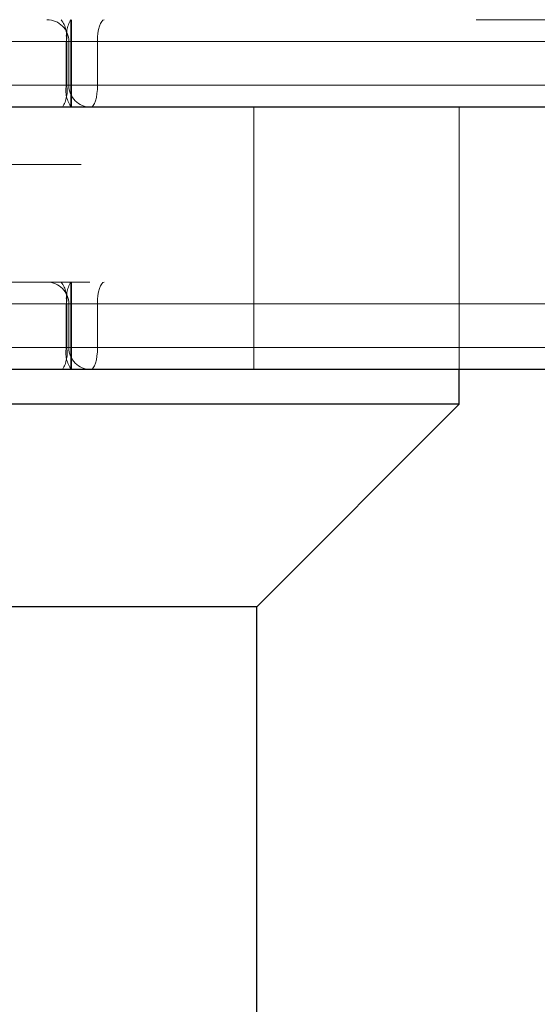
# Model space of a CAD drawing. Header units: inches. Extents: x 1907 to 2452, y -210 to -54.
# Tile 573 of 656: x 1946.2656 to 1946.3589, y -84.1988 to -84.0215. Entities that reach past the tile are written whole.
import ezdxf

# ---------------------------------------------------------------- set-up
doc = ezdxf.new("R2010")
doc.units = ezdxf.units.IN
doc.header["$LTSCALE"] = 0.5
doc.header["$MEASUREMENT"] = 0
doc.linetypes.add('HIDDEN', pattern=[0.22499999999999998, 0.15, -0.075])
doc.layers.add('APP-M-S', color=30, linetype='Continuous')

msp = doc.modelspace()

# ---------------------------------------------------------------- linework, layer by layer
at = {"layer": 'APP-M-S', "linetype": 'HIDDEN', "lineweight": 18}
for p, q in [((1946.44786797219, -84.02145272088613), (1946.171211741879, -84.02145272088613)), ((1946.274877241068, -84.02145272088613), (1946.274877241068, -84.02538972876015)), ((1946.274877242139, -84.02538972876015), (1946.274877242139, -84.02145272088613)), ((1946.274877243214, -84.02145272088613), (1946.274877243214, -84.02538972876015)), ((1946.274970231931, -84.02538972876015), (1946.274970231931, -84.02145272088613)), ((1946.274970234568, -84.02145272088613), (1946.274970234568, -84.02538972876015)), ((1946.274970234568, -84.02538972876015), (1946.274970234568, -84.02145272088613)), ((1946.280011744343, -84.02260584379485), (1946.279859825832, -84.02320244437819)), ((1946.279859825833, -84.02320244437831), (1946.280011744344, -84.022605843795)), ((1946.280196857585, -84.02211622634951), (1946.280011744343, -84.02260584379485)), ((1946.280011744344, -84.022605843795), (1946.280196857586, -84.0221162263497)), ((1946.280408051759, -84.02175240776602), (1946.280196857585, -84.02211622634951)), ((1946.280196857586, -84.0221162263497), (1946.28040805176, -84.02175240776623)), ((1946.280637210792, -84.02152836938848), (1946.280408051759, -84.02175240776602)), ((1946.28040805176, -84.02175240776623), (1946.280637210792, -84.0215283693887)), ((1946.28087552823, -84.02145272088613), (1946.280637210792, -84.02152836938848)), ((1946.280637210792, -84.0215283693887), (1946.28087552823, -84.02145272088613)), ((1946.279677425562, -84.02462165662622), (1946.279653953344, -84.02538972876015)), ((1946.279653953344, -84.02538972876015), (1946.279677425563, -84.02462165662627)), ((1946.279746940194, -84.02388310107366), (1946.279677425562, -84.02462165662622)), ((1946.279677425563, -84.02462165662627), (1946.279746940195, -84.02388310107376)), ((1946.279859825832, -84.02320244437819), (1946.279746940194, -84.02388310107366)), ((1946.279746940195, -84.02388310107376), (1946.279859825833, -84.02320244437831)), ((1946.478298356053, -84.02538972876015), (1946.171211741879, -84.02538972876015)), ((1946.453633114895, -84.02538972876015), (1946.171211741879, -84.02538972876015)), ((1946.479543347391, -84.02538972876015), (1946.172456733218, -84.02538972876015)), ((1946.172456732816, -84.02538972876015), (1946.47954334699, -84.02538972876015)), ((1946.211419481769, -84.02538972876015), (1946.478298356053, -84.02538972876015)), ((1946.211419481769, -84.02538972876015), (1946.438090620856, -84.02538972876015)), ((1946.241497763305, -84.02538972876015), (1946.274120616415, -84.02538972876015)), ((1946.274120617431, -84.02538972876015), (1946.241497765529, -84.02538972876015)), ((1946.241497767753, -84.02538972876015), (1946.274120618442, -84.02538972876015)), ((1946.24834320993, -84.02538972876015), (1946.274034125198, -84.02538972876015)), ((1946.274034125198, -84.02538972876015), (1946.24834320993, -84.02538972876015)), ((1946.274034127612, -84.02538972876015), (1946.248343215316, -84.02538972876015)), ((1946.274970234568, -84.02538972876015), (1946.274034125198, -84.02538972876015)), ((1946.274034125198, -84.03326374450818), (1946.274034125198, -84.02538972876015)), ((1946.274034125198, -84.03326374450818), (1946.274034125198, -84.02538972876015)), ((1946.274034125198, -84.02538972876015), (1946.274970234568, -84.02538972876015)), ((1946.274034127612, -84.03326374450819), (1946.274034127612, -84.02538972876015)), ((1946.274034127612, -84.02538972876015), (1946.274970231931, -84.02538972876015)), ((1946.274877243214, -84.02538972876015), (1946.274120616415, -84.02538972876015)), ((1946.274120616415, -84.02538972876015), (1946.274120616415, -84.03326374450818)), ((1946.274120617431, -84.02538972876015), (1946.274877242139, -84.02538972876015)), ((1946.274120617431, -84.02538972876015), (1946.274120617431, -84.03326374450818)), ((1946.274877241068, -84.02538972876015), (1946.274120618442, -84.02538972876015)), ((1946.274120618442, -84.02538972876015), (1946.274120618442, -84.03326374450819)), ((1946.279653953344, -84.02538972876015), (1946.274495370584, -84.02538972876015)), ((1946.274495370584, -84.03326374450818), (1946.274495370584, -84.02538972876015)), ((1946.274495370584, -84.02538972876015), (1946.279653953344, -84.02538972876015)), ((1946.274877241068, -84.02538972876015), (1946.374632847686, -84.02538972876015)), ((1946.274877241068, -84.02538972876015), (1946.274877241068, -84.03326374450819)), ((1946.374632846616, -84.02538972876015), (1946.274877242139, -84.02538972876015)), ((1946.274877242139, -84.02538972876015), (1946.274877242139, -84.03326374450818)), ((1946.274877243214, -84.02538972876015), (1946.374632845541, -84.02538972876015)), ((1946.274877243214, -84.02538972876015), (1946.274877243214, -84.03326374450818)), ((1946.274970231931, -84.03326374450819), (1946.274970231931, -84.02538972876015)), ((1946.374539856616, -84.02538972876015), (1946.274970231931, -84.02538972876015)), ((1946.274970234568, -84.02538972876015), (1946.374539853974, -84.02538972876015)), ((1946.274970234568, -84.03326374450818), (1946.274970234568, -84.02538972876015)), ((1946.274970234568, -84.03326374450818), (1946.274970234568, -84.02538972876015)), ((1946.374539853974, -84.02538972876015), (1946.274970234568, -84.02538972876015)), ((1946.279653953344, -84.02538972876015), (1946.443963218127, -84.02538972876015)), ((1946.279653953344, -84.03326374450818), (1946.279653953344, -84.02538972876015)), ((1946.443963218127, -84.02538972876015), (1946.279653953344, -84.02538972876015)), ((1946.279653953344, -84.03326374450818), (1946.279653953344, -84.02538972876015)), ((1946.478298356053, -84.03326374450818), (1946.171211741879, -84.03326374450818)), ((1946.470525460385, -84.03326374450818), (1946.171211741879, -84.03326374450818)), ((1946.479543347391, -84.03326374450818), (1946.172456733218, -84.03326374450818)), ((1946.172456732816, -84.03326374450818), (1946.47954334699, -84.03326374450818)), ((1946.211419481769, -84.03326374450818), (1946.478298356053, -84.03326374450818)), ((1946.211419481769, -84.03326374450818), (1946.438090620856, -84.03326374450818)), ((1946.241497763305, -84.03326374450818), (1946.274120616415, -84.03326374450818)), ((1946.274120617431, -84.03326374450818), (1946.241497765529, -84.03326374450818)), ((1946.241497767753, -84.03326374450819), (1946.274120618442, -84.03326374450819)), ((1946.24834320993, -84.03326374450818), (1946.274034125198, -84.03326374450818)), ((1946.274034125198, -84.03326374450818), (1946.24834320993, -84.03326374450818)), ((1946.274034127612, -84.03326374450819), (1946.248343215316, -84.03326374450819)), ((1946.274034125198, -84.03326374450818), (1946.274970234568, -84.03326374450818)), ((1946.274970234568, -84.03326374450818), (1946.274034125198, -84.03326374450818)), ((1946.274970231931, -84.03326374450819), (1946.274034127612, -84.03326374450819)), ((1946.274120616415, -84.03326374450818), (1946.274877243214, -84.03326374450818)), ((1946.274877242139, -84.03326374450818), (1946.274120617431, -84.03326374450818)), ((1946.274120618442, -84.03326374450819), (1946.274877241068, -84.03326374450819)), ((1946.274495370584, -84.03326374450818), (1946.279653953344, -84.03326374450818)), ((1946.279653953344, -84.03326374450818), (1946.274495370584, -84.03326374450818)), ((1946.274877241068, -84.03326374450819), (1946.274877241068, -84.0372007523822)), ((1946.274877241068, -84.03326374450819), (1946.374632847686, -84.03326374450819)), ((1946.274877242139, -84.03720075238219), (1946.274877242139, -84.03326374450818)), ((1946.374632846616, -84.03326374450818), (1946.274877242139, -84.03326374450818)), ((1946.274877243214, -84.03326374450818), (1946.274877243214, -84.03720075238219)), ((1946.274877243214, -84.03326374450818), (1946.374632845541, -84.03326374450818)), ((1946.274970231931, -84.0372007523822), (1946.274970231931, -84.03326374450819)), ((1946.374539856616, -84.03326374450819), (1946.274970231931, -84.03326374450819)), ((1946.274970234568, -84.03326374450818), (1946.374539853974, -84.03326374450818)), ((1946.274970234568, -84.03326374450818), (1946.274970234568, -84.03720075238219)), ((1946.274970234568, -84.03720075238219), (1946.274970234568, -84.03326374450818)), ((1946.374539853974, -84.03326374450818), (1946.274970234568, -84.03326374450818)), ((1946.279653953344, -84.03326374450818), (1946.279630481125, -84.03403181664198)), ((1946.279630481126, -84.0340318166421), (1946.279653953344, -84.03326374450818)), ((1946.279653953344, -84.03326374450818), (1946.443963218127, -84.03326374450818)), ((1946.443963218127, -84.03326374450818), (1946.279653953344, -84.03326374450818)), ((1946.279448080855, -84.03545102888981), (1946.279296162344, -84.03604762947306)), ((1946.279296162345, -84.03604762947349), (1946.279448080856, -84.03545102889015)), ((1946.279560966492, -84.03477037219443), (1946.279448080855, -84.03545102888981)), ((1946.279448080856, -84.03545102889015), (1946.279560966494, -84.03477037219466)), ((1946.279630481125, -84.03403181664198), (1946.279560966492, -84.03477037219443)), ((1946.279560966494, -84.03477037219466), (1946.279630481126, -84.0340318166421)), ((1946.278670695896, -84.03712510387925), (1946.278432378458, -84.03720075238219)), ((1946.278432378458, -84.03720075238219), (1946.278670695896, -84.03712510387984)), ((1946.278899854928, -84.03690106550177), (1946.278670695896, -84.03712510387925)), ((1946.278670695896, -84.03712510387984), (1946.278899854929, -84.03690106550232)), ((1946.279111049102, -84.03653724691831), (1946.278899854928, -84.03690106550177)), ((1946.278899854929, -84.03690106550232), (1946.279111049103, -84.03653724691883)), ((1946.279296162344, -84.03604762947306), (1946.279111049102, -84.03653724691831)), ((1946.279111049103, -84.03653724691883), (1946.279296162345, -84.03604762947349)), ((1946.307825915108, -84.08444484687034), (1946.307825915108, -84.03720075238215)), ((1946.344829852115, -84.08444484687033), (1946.344829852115, -84.03720075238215)), ((1945.576721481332, -84.04754490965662), (1946.406027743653, -84.04754490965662)), ((1946.478298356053, -84.06869681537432), (1946.171211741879, -84.06869681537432)), ((1946.274877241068, -84.07263382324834), (1946.274877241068, -84.06869681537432)), ((1946.274877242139, -84.06869681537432), (1946.274877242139, -84.07263382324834)), ((1946.274877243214, -84.07263382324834), (1946.274877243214, -84.06869681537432)), ((1946.274970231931, -84.06869681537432), (1946.274970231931, -84.07263382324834)), ((1946.274970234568, -84.07263382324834), (1946.274970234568, -84.06869681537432)), ((1946.274970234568, -84.06869681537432), (1946.274970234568, -84.07263382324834)), ((1946.280196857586, -84.06936032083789), (1946.28040805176, -84.06899650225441)), ((1946.280408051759, -84.0689965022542), (1946.280196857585, -84.0693603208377)), ((1946.28040805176, -84.06899650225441), (1946.280637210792, -84.0687724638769)), ((1946.280637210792, -84.06877246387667), (1946.280408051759, -84.0689965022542)), ((1946.280637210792, -84.0687724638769), (1946.28087552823, -84.06869681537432)), ((1946.28087552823, -84.06869681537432), (1946.280637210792, -84.06877246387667)), ((1946.279746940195, -84.07112719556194), (1946.279859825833, -84.07044653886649)), ((1946.279859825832, -84.07044653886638), (1946.279746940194, -84.07112719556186)), ((1946.279859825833, -84.07044653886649), (1946.280011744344, -84.0698499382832)), ((1946.280011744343, -84.06984993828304), (1946.279859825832, -84.07044653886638)), ((1946.280011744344, -84.0698499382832), (1946.280196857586, -84.06936032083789)), ((1946.280196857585, -84.0693603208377), (1946.280011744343, -84.06984993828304)), ((1946.478298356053, -84.07263382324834), (1946.171211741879, -84.07263382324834)), ((1946.478298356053, -84.07263382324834), (1946.171211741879, -84.07263382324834)), ((1946.479543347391, -84.07263382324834), (1946.172456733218, -84.07263382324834)), ((1946.172456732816, -84.07263382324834), (1946.47954334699, -84.07263382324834)), ((1946.211419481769, -84.07263382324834), (1946.478298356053, -84.07263382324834)), ((1946.211419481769, -84.07263382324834), (1946.438090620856, -84.07263382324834)), ((1946.241497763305, -84.07263382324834), (1946.274120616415, -84.07263382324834)), ((1946.274120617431, -84.07263382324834), (1946.241497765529, -84.07263382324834)), ((1946.241497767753, -84.07263382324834), (1946.274120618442, -84.07263382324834)), ((1946.24834320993, -84.07263382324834), (1946.274034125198, -84.07263382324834)), ((1946.274034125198, -84.07263382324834), (1946.24834320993, -84.07263382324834)), ((1946.274034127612, -84.07263382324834), (1946.248343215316, -84.07263382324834)), ((1946.274034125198, -84.07263382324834), (1946.274970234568, -84.07263382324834)), ((1946.274034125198, -84.07263382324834), (1946.274034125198, -84.08050783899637)), ((1946.274034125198, -84.07263382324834), (1946.274034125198, -84.08050783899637)), ((1946.274970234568, -84.07263382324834), (1946.274034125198, -84.07263382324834)), ((1946.274970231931, -84.07263382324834), (1946.274034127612, -84.07263382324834)), ((1946.274034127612, -84.07263382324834), (1946.274034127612, -84.08050783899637)), ((1946.274120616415, -84.08050783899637), (1946.274120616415, -84.07263382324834)), ((1946.274120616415, -84.07263382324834), (1946.274877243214, -84.07263382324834)), ((1946.274877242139, -84.07263382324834), (1946.274120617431, -84.07263382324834)), ((1946.274120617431, -84.08050783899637), (1946.274120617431, -84.07263382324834)), ((1946.274120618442, -84.08050783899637), (1946.274120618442, -84.07263382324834)), ((1946.274120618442, -84.07263382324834), (1946.274877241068, -84.07263382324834)), ((1946.274495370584, -84.07263382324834), (1946.279653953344, -84.07263382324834)), ((1946.274495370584, -84.07263382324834), (1946.274495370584, -84.08050783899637)), ((1946.279653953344, -84.07263382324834), (1946.274495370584, -84.07263382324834)), ((1946.274877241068, -84.07263382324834), (1946.374632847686, -84.07263382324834)), ((1946.274877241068, -84.08050783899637), (1946.274877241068, -84.07263382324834)), ((1946.374632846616, -84.07263382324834), (1946.274877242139, -84.07263382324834)), ((1946.274877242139, -84.08050783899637), (1946.274877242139, -84.07263382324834)), ((1946.274877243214, -84.07263382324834), (1946.374632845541, -84.07263382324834)), ((1946.274877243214, -84.08050783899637), (1946.274877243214, -84.07263382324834)), ((1946.274970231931, -84.07263382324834), (1946.274970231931, -84.08050783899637)), ((1946.374539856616, -84.07263382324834), (1946.274970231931, -84.07263382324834)), ((1946.274970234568, -84.07263382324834), (1946.374539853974, -84.07263382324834)), ((1946.274970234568, -84.07263382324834), (1946.274970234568, -84.08050783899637)), ((1946.374539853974, -84.07263382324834), (1946.274970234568, -84.07263382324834)), ((1946.274970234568, -84.07263382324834), (1946.274970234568, -84.08050783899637)), ((1946.279653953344, -84.07263382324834), (1946.279677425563, -84.07186575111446)), ((1946.279677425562, -84.07186575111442), (1946.279653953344, -84.07263382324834)), ((1946.279653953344, -84.07263382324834), (1946.443963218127, -84.07263382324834)), ((1946.279653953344, -84.07263382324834), (1946.279653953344, -84.08050783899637)), ((1946.443963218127, -84.07263382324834), (1946.279653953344, -84.07263382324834)), ((1946.279653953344, -84.07263382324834), (1946.279653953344, -84.08050783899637)), ((1946.279677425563, -84.07186575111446), (1946.279746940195, -84.07112719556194)), ((1946.279746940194, -84.07112719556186), (1946.279677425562, -84.07186575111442)), ((1946.478298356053, -84.08050783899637), (1946.171211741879, -84.08050783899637)), ((1946.478298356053, -84.08050783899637), (1946.171211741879, -84.08050783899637)), ((1946.479543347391, -84.08050783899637), (1946.172456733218, -84.08050783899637)), ((1946.172456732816, -84.08050783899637), (1946.47954334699, -84.08050783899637)), ((1946.211419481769, -84.08050783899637), (1946.478298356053, -84.08050783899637)), ((1946.211419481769, -84.08050783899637), (1946.438090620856, -84.08050783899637)), ((1946.241497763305, -84.08050783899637), (1946.274120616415, -84.08050783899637)), ((1946.274120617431, -84.08050783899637), (1946.241497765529, -84.08050783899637)), ((1946.241497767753, -84.08050783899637), (1946.274120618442, -84.08050783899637)), ((1946.24834320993, -84.08050783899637), (1946.274034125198, -84.08050783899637)), ((1946.274034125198, -84.08050783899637), (1946.24834320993, -84.08050783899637)), ((1946.274034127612, -84.08050783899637), (1946.248343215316, -84.08050783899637)), ((1946.274970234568, -84.08050783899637), (1946.274034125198, -84.08050783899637)), ((1946.274034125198, -84.08050783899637), (1946.274970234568, -84.08050783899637)), ((1946.274034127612, -84.08050783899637), (1946.274970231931, -84.08050783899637)), ((1946.274877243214, -84.08050783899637), (1946.274120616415, -84.08050783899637)), ((1946.274120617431, -84.08050783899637), (1946.274877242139, -84.08050783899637)), ((1946.274877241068, -84.08050783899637), (1946.274120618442, -84.08050783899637)), ((1946.279653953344, -84.08050783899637), (1946.274495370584, -84.08050783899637)), ((1946.274495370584, -84.08050783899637), (1946.279653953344, -84.08050783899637)), ((1946.274877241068, -84.08444484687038), (1946.274877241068, -84.08050783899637)), ((1946.274877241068, -84.08050783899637), (1946.374632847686, -84.08050783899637)), ((1946.374632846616, -84.08050783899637), (1946.274877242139, -84.08050783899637)), ((1946.274877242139, -84.08050783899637), (1946.274877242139, -84.08444484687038)), ((1946.274877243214, -84.08444484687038), (1946.274877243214, -84.08050783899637)), ((1946.274877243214, -84.08050783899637), (1946.374632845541, -84.08050783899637)), ((1946.374539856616, -84.08050783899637), (1946.274970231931, -84.08050783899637)), ((1946.274970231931, -84.08050783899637), (1946.274970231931, -84.08444484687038)), ((1946.274970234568, -84.08050783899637), (1946.374539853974, -84.08050783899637)), ((1946.274970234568, -84.08444484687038), (1946.274970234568, -84.08050783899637)), ((1946.374539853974, -84.08050783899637), (1946.274970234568, -84.08050783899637)), ((1946.274970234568, -84.08050783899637), (1946.274970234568, -84.08444484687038)), ((1946.279560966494, -84.08201446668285), (1946.279630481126, -84.08127591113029)), ((1946.279630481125, -84.08127591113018), (1946.279560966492, -84.08201446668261)), ((1946.279630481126, -84.08127591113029), (1946.279653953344, -84.08050783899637)), ((1946.279653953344, -84.08050783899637), (1946.279630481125, -84.08127591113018)), ((1946.279653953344, -84.08050783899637), (1946.443963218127, -84.08050783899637)), ((1946.443963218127, -84.08050783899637), (1946.279653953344, -84.08050783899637)), ((1946.279111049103, -84.083781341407), (1946.279296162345, -84.08329172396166)), ((1946.279296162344, -84.08329172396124), (1946.279111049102, -84.0837813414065)), ((1946.279296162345, -84.08329172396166), (1946.279448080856, -84.08269512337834)), ((1946.279448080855, -84.082695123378), (1946.279296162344, -84.08329172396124)), ((1946.279448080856, -84.08269512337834), (1946.279560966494, -84.08201446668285)), ((1946.279560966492, -84.08201446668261), (1946.279448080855, -84.082695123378)), ((1946.278432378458, -84.08444484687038), (1946.278670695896, -84.08436919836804)), ((1946.278670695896, -84.08436919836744), (1946.278432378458, -84.08444484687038)), ((1946.278670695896, -84.08436919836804), (1946.278899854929, -84.08414515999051)), ((1946.278899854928, -84.08414515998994), (1946.278670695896, -84.08436919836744)), ((1946.278899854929, -84.08414515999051), (1946.279111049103, -84.083781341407)), ((1946.279111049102, -84.0837813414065), (1946.278899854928, -84.08414515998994))]:
    msp.add_line(p, q, dxfattribs=at)
at = {"layer": 'APP-M-S', "linetype": 'Continuous', "lineweight": 25}
for p, q in [((1964.86806213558, -84.03720075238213), (1943.608219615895, -84.03720075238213)), ((1964.86806213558, -84.08444484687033), (1943.608219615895, -84.08444484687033)), ((1946.344829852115, -84.09070075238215), (1946.344829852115, -84.08444484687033)), ((1946.344829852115, -84.09070075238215), (1946.107829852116, -84.09070075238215)), ((1946.308329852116, -84.12720075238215), (1946.344829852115, -84.09070075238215)), ((1946.308329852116, -84.12720075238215), (1946.144329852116, -84.12720075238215)), ((1946.308329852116, -85.02520075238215), (1946.308329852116, -84.12720075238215))]:
    msp.add_line(p, q, dxfattribs=at)
at = {"layer": 'APP-M-S', "linetype": 'HIDDEN', "lineweight": 18}
for centre, radius, start, end in [((1946.27055836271, -84.02538972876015), 0.003937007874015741, 0, 90), ((1946.269192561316, -84.02446112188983), 0.004929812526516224, 349.1425848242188, 37.60733105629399), ((1946.269192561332, -84.02446112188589), 0.004929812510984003, 349.1425847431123, 37.60733113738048), ((1946.2691925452, -84.02446112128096), 0.004929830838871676, 349.14261843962, 37.60715818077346), ((1946.279809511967, -84.0244418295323), 0.005767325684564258, 148.7828303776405, 189.4598720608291), ((1946.279809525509, -84.02444182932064), 0.005767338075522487, 148.7829074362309, 189.4598536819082), ((1946.279809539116, -84.02444182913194), 0.005767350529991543, 148.7829846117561, 189.459834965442), ((1946.268431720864, -84.03421164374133), 0.005767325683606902, 328.7828304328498, 9.459872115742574), ((1946.268431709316, -84.03421164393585), 0.005767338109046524, 328.7829075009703, 9.459853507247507), ((1946.268431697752, -84.03421164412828), 0.005767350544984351, 328.7829846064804, 9.459834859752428), ((1946.278875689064, -84.03419235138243), 0.004929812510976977, 169.1425847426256, 217.6073311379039), ((1946.278875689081, -84.0341923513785), 0.004929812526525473, 169.1425848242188, 217.6073310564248), ((1946.27887571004, -84.03419235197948), 0.004929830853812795, 169.1426185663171, 217.6071581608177), ((1946.278432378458, -84.03326374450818), 0.003937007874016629, 180, 270), ((1946.27055836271, -84.07263382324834), 0.003937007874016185, 0, 90), ((1946.269192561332, -84.07170521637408), 0.004929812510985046, 349.1425847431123, 37.60733113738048), ((1946.269192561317, -84.07170521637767), 0.004929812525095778, 349.1425848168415, 37.60733106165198), ((1946.269192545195, -84.07170521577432), 0.004929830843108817, 349.1426185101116, 37.60715821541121), ((1946.279809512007, -84.07168592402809), 0.005767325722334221, 148.7828305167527, 189.4598719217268), ((1946.279809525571, -84.07168592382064), 0.005767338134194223, 148.7829076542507, 189.459853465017), ((1946.279809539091, -84.07168592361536), 0.005767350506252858, 148.7829845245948, 189.4598350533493), ((1946.268431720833, -84.08145573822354), 0.005767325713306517, 328.7828305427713, 9.459872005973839), ((1946.26843170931, -84.08145573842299), 0.00576733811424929, 328.7829075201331, 9.459853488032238), ((1946.268431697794, -84.08145573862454), 0.005767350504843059, 328.7829844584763, 9.459835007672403), ((1946.278875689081, -84.08143644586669), 0.004929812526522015, 169.1425848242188, 217.6073310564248), ((1946.278875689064, -84.08143644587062), 0.004929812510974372, 169.1425847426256, 217.6073311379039), ((1946.278875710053, -84.08143644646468), 0.00492983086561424, 169.14261862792, 217.6071580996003), ((1946.278432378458, -84.08050783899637), 0.003937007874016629, 180, 270)]:
    msp.add_arc(centre, radius, start, end, dxfattribs=at)

doc.saveas('drawing.dxf')
